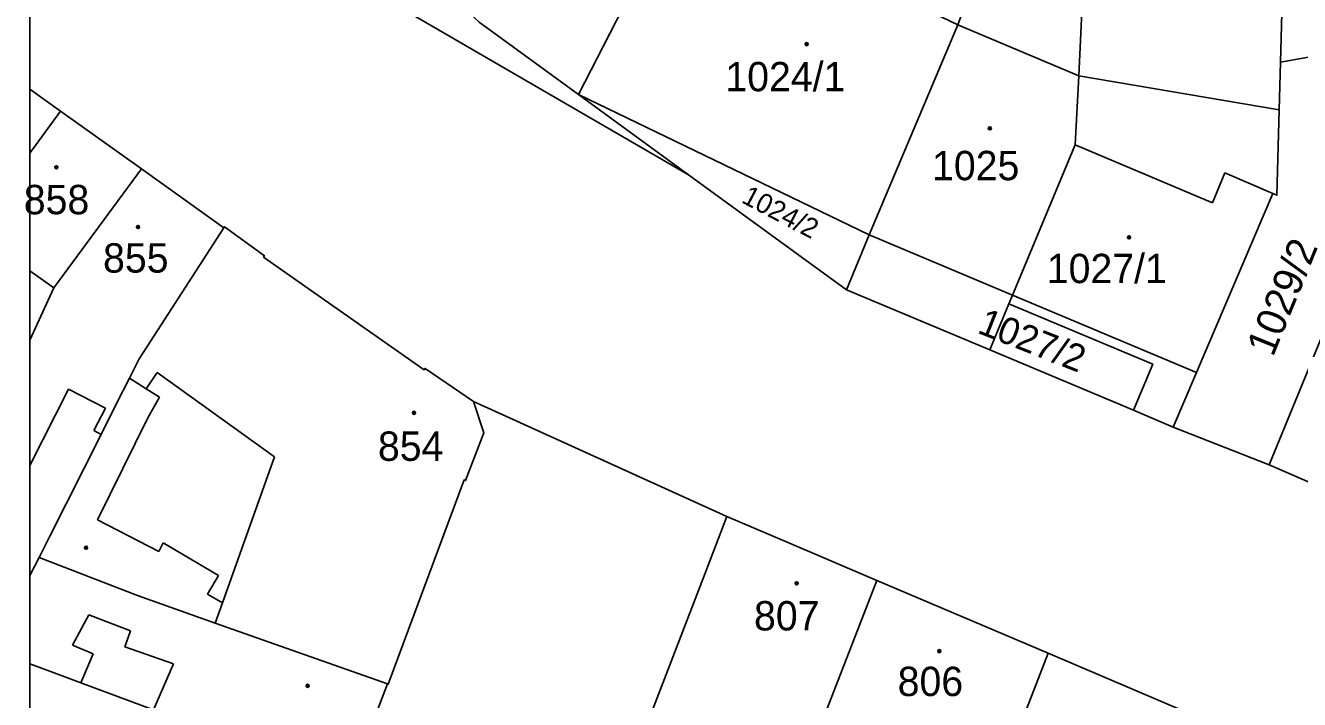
# Model space of a CAD drawing. Extents: x -596233 to -595156, y -1161235 to -1159375.
# Drawn here: x -596228.5 to -596154.7, y -1161041.4 to -1161002.4 of the extents above; entities that cross this region are included whole.
import ezdxf

# ---------------------------------------------------------------- set-up
doc = ezdxf.new("R2010")
doc.units = 0
for name, color, linetype in [('KN_CAR_KR', 7, 'Continuous'), ('KN_KULTURY', 7, 'Continuous'), ('KN_PARC_CIS_POZ', 7, 'Continuous'), ('KN_PARC_CIS_STAV', 7, 'Continuous'), ('KN_PARC_PLOCHA', 7, 'Continuous'), ('parcely_l', 7, 'Continuous')]:
    doc.layers.add(name, color=color, linetype=linetype)

msp = doc.modelspace()

# ---------------------------------------------------------------- linework, layer by layer
at = {"layer": 'KN_CAR_KR'}
for points in [[(-596174.49, -1161002.33), (-596167.48, -1161005.28)], [(-596159.74, -1161012.63), (-596167.68, -1161009.29)], [(-596159.02, -1161010.91), (-596159.74, -1161012.63)], [(-596159.02, -1161010.91), (-596156.25, -1161012.09)], [(-596171.31, -1161017.99), (-596179.61, -1161014.5)], [(-596228.2196, -1161016.5799), (-596226.84, -1161017.56)], [(-596171.31, -1161017.99), (-596160.67, -1161022.47)], [(-596221.49, -1161023.41), (-596220.86, -1161022.47)], [(-596220.86, -1161022.47), (-596214.06, -1161027.35)], [(-596222.46, -1161022.8), (-596221.49, -1161023.41)], [(-596225.99, -1161023.42), (-596228.2196, -1161027.8405)], [(-596223.84, -1161024.52), (-596225.99, -1161023.42)], [(-596221.49, -1161023.41), (-596220.72, -1161023.89)], [(-596220.72, -1161023.89), (-596221.39, -1161025.08)], [(-596224.52, -1161025.83), (-596223.84, -1161024.52)], [(-596221.39, -1161025.08), (-596224.31, -1161031)], [(-596224.1, -1161026.05), (-596224.52, -1161025.83)], [(-596217.07, -1161035.8), (-596214.06, -1161027.35)], [(-596224.31, -1161031), (-596220.75, -1161032.82)], [(-596220.75, -1161032.82), (-596220.5, -1161032.32)], [(-596220.5, -1161032.32), (-596217.3, -1161034.21)], [(-596217.3, -1161034.21), (-596217.93, -1161035.29)], [(-596217.93, -1161035.29), (-596217.07, -1161035.8)], [(-596217.07, -1161035.8), (-596217.49, -1161036.97)], [(-596225.76, -1161038.26), (-596224.81, -1161036.5)], [(-596224.81, -1161036.5), (-596222.39, -1161037.43)], [(-596222.39, -1161037.43), (-596222.73, -1161038.35)], [(-596224.55, -1161038.76), (-596225.76, -1161038.26)], [(-596225.27, -1161040.44), (-596224.55, -1161038.76)], [(-596222.73, -1161038.35), (-596219.91, -1161039.33)], [(-596219.91, -1161039.33), (-596221.07, -1161041.99)]]:
    msp.add_lwpolyline(points, dxfattribs=at)
at = {"layer": 'KN_KULTURY'}
for centre, radius in [((-596183.24, -1161003.45), 0.09), ((-596183.24, -1161003.45), 0.0398), ((-596172.63, -1161008.33), 0.09), ((-596172.63, -1161008.33), 0.0398), ((-596226.69, -1161010.58), 0.09), ((-596226.69, -1161010.58), 0.0398), ((-596221.96, -1161014.04), 0.09), ((-596221.96, -1161014.04), 0.0398), ((-596164.57, -1161014.64), 0.09), ((-596164.57, -1161014.64), 0.0398), ((-596205.98, -1161024.8), 0.09), ((-596205.98, -1161024.8), 0.0398), ((-596224.97, -1161032.61), 0.09), ((-596224.97, -1161032.61), 0.0398), ((-596183.82, -1161034.67), 0.09), ((-596183.82, -1161034.67), 0.0398), ((-596175.56, -1161038.6), 0.09), ((-596175.56, -1161038.6), 0.0398), ((-596212.14, -1161040.61), 0.09), ((-596212.14, -1161040.61), 0.0398)]:
    msp.add_circle(centre, radius, dxfattribs=at)
at = {"layer": 'KN_PARC_PLOCHA'}
for points in [[(-596150.24, -1160957.5), (-596150.28, -1160961.4), (-596150.29, -1160961.76), (-596151.77, -1160961.7), (-596151.89, -1160971.6), (-596151.51, -1160977.8), (-596150.47, -1160977.79), (-596150.46, -1160978.18), (-596150.5, -1160981.89), (-596149.51, -1160981.88), (-596149.56, -1160984.42), (-596151.01, -1160984.42), (-596151.12, -1160993.47), (-596151.17, -1161002.14), (-596148.24, -1161001.67), (-596148.56, -1161003.2), (-596155.8, -1161004.49), (-596155.18, -1160981.83), (-596156.75, -1160981.77), (-596156.37, -1160948.33)], [(-596203.03, -1160953.67), (-596203.15, -1160957.99), (-596203.25, -1160961.44), (-596203.35, -1160964.97), (-596203.45, -1160968.41), (-596203.55, -1160971.86), (-596203.66, -1160975.67), (-596203.75, -1160978.6), (-596203.83, -1160981.49), (-596204.03, -1160988.48), (-596204.3, -1160997.89), (-596204.19, -1160999.09), (-596203.77, -1161000.3), (-596203.07, -1161001.37), (-596202.2, -1161002.18), (-596196.46, -1161006.36), (-596190.08, -1161011.01), (-596219.78, -1160993.78), (-596216.51, -1160989.06), (-596215.63, -1160975.75), (-596215.37, -1160964.57), (-596214.97, -1160951.12)], [(-596159.34, -1161042.95), (-596169.26, -1161038.72), (-596179.18, -1161034.5), (-596184.63, -1161032.18), (-596187.86, -1161030.8), (-596202.54, -1161024.15), (-596205.34, -1161022.23), (-596205.39, -1161022.31), (-596214.69, -1161015.78), (-596214.64, -1161015.7), (-596216.95, -1161014.02), (-596216.99, -1161014.08), (-596221.76, -1161010.67), (-596226.45, -1161007.33), (-596228.2196, -1161006.0665), (-596228.2196, -1160987.6977), (-596219.78, -1160993.78), (-596190.08, -1161011.01), (-596180.93, -1161017.68), (-596172.63, -1161021.16), (-596164.31, -1161024.65), (-596162.01, -1161025.62), (-596156.45, -1161027.81), (-596146.15, -1161032.28)], [(-596209.73, -1161046.32), (-596207.52, -1161040.5), (-596207.47, -1161040.52), (-596203.08, -1161028.68), (-596202.99, -1161028.72), (-596201.94, -1161025.95), (-596202.54, -1161024.15), (-596187.86, -1161030.8), (-596189.12, -1161034.08), (-596194.25, -1161047.43)]]:
    msp.add_lwpolyline(points, dxfattribs=at)
for points in [[(-596156.75, -1160981.77), (-596155.18, -1160981.83), (-596155.8, -1161004.49), (-596155.87, -1161007.25), (-596167.48, -1161005.28), (-596167.19, -1160999.08), (-596166.47, -1160983.14), (-596166.39, -1160981.39)], [(-596187.54, -1160988.97), (-596191.75, -1160997.17), (-596196.46, -1161006.36), (-596202.2, -1161002.18), (-596203.07, -1161001.37), (-596203.77, -1161000.3), (-596204.19, -1160999.09), (-596204.3, -1160997.89), (-596204.03, -1160988.48), (-596193.68, -1160988.78), (-596192.14, -1160988.83)], [(-596167.19, -1160999.08), (-596167.48, -1161005.28), (-596167.68, -1161009.29), (-596171.31, -1161017.99), (-596171.52, -1161018.49), (-596172.63, -1161021.16), (-596180.93, -1161017.68), (-596179.61, -1161014.5), (-596174.49, -1161002.33), (-596174.32, -1161001.91), (-596174.18, -1160998.76), (-596174.06, -1160996.11), (-596173.88, -1160992.17), (-596171.63, -1160992.27), (-596171.81, -1160996.21), (-596171.93, -1160998.86)], [(-596174.49, -1161002.33), (-596179.61, -1161014.5), (-596196.46, -1161006.36), (-596191.75, -1160997.17), (-596187.8, -1160999.32), (-596186.51, -1160996.55)], [(-596128.71, -1161038.52), (-596139.97, -1161034.87), (-596146.15, -1161032.28), (-596156.45, -1161027.81), (-596150.92, -1161014.31), (-596150.35, -1161011.63), (-596144.49, -1161015.69), (-596140.38, -1161018.54), (-596138.87, -1161014.94), (-596138.19, -1161015.15), (-596137.4, -1161007.9), (-596134.39, -1161007.88), (-596133.99, -1161002.43), (-596128.59, -1161002.41), (-596128.58, -1161005.14), (-596128.6, -1161007.2), (-596128.64, -1161013.28), (-596128.68, -1161018.05), (-596128.71, -1161021.78), (-596128.72, -1161022.88), (-596128.76, -1161033.61)], [(-596150.35, -1161011.63), (-596150.92, -1161014.31), (-596156.45, -1161027.81), (-596162.01, -1161025.62), (-596160.67, -1161022.47), (-596156.25, -1161012.09), (-596156, -1161012.2), (-596155.87, -1161007.25), (-596155.8, -1161004.49), (-596148.56, -1161003.2)], [(-596155.87, -1161007.25), (-596156, -1161012.2), (-596156.25, -1161012.09), (-596160.67, -1161022.47), (-596162.01, -1161025.62), (-596164.31, -1161024.65), (-596163.19, -1161021.99), (-596171.52, -1161018.49), (-596171.31, -1161017.99), (-596167.68, -1161009.29), (-596167.48, -1161005.28)], [(-596226.45, -1161007.33), (-596228.2196, -1161009.7549), (-596228.2196, -1161006.0665)], [(-596179.61, -1161014.5), (-596180.93, -1161017.68), (-596190.08, -1161011.01), (-596196.46, -1161006.36)], [(-596221.76, -1161010.67), (-596226.84, -1161017.56), (-596228.2196, -1161020.5977), (-596228.2196, -1161009.7549), (-596226.45, -1161007.33)], [(-596216.99, -1161014.08), (-596221.65, -1161021.29), (-596221.89, -1161021.67), (-596222.46, -1161022.8), (-596223.16, -1161024.19), (-596224.1, -1161026.05), (-596226.13, -1161030.07), (-596227.06, -1161031.94), (-596227.69, -1161033.18), (-596228.2196, -1161034.2226), (-596228.2196, -1161020.5977), (-596226.84, -1161017.56), (-596221.76, -1161010.67)], [(-596202.54, -1161024.15), (-596201.94, -1161025.95), (-596202.99, -1161028.72), (-596203.08, -1161028.68), (-596207.47, -1161040.52), (-596207.52, -1161040.5), (-596217.49, -1161036.97), (-596222, -1161035.37), (-596227.69, -1161033.18), (-596227.06, -1161031.94), (-596226.13, -1161030.07), (-596224.1, -1161026.05), (-596223.16, -1161024.19), (-596222.46, -1161022.8), (-596221.89, -1161021.67), (-596221.65, -1161021.29), (-596216.99, -1161014.08), (-596216.95, -1161014.02), (-596214.64, -1161015.7), (-596214.69, -1161015.78), (-596205.39, -1161022.31), (-596205.34, -1161022.23)], [(-596164.31, -1161024.65), (-596172.63, -1161021.16), (-596171.52, -1161018.49), (-596163.19, -1161021.99)], [(-596179.18, -1161034.5), (-596184.05, -1161047.09), (-596184.28, -1161047.69), (-596183.27, -1161050.6), (-596183.78, -1161051.69), (-596185.61, -1161050.83), (-596186.82, -1161050.35), (-596194.25, -1161047.43), (-596189.12, -1161034.08), (-596187.86, -1161030.8), (-596184.63, -1161032.18)], [(-596207.52, -1161040.5), (-596209.73, -1161046.32), (-596217.34, -1161043.41), (-596219.77, -1161042.48), (-596221.07, -1161041.99), (-596225.27, -1161040.44), (-596226.82, -1161039.86), (-596228.2196, -1161039.3327), (-596228.2196, -1161034.2226), (-596227.69, -1161033.18), (-596222, -1161035.37), (-596217.49, -1161036.97)], [(-596169.26, -1161038.72), (-596174.12, -1161051.29), (-596175.9, -1161055.5), (-596176.32, -1161055.28), (-596178.82, -1161054.11), (-596182.36, -1161052.34), (-596183.33, -1161051.89), (-596183.78, -1161051.69), (-596183.27, -1161050.6), (-596184.28, -1161047.69), (-596184.05, -1161047.09), (-596179.18, -1161034.5)], [(-596159.34, -1161042.95), (-596162.78, -1161051.68), (-596164.23, -1161055.63), (-596164.93, -1161057.38), (-596166.14, -1161060.58), (-596169.52, -1161058.75), (-596175.9, -1161055.5), (-596174.12, -1161051.29), (-596169.26, -1161038.72)], [(-596209.73, -1161046.32), (-596212.52, -1161053.66), (-596228.2196, -1161047.6117), (-596228.2196, -1161039.3327), (-596226.82, -1161039.86), (-596225.27, -1161040.44), (-596221.07, -1161041.99), (-596219.77, -1161042.48), (-596217.34, -1161043.41)]]:
    msp.add_lwpolyline(points, close=True, dxfattribs=at)
at = {"layer": 'parcely_l'}
for points in [[(-596156.75, -1160981.77), (-596155.18, -1160981.83), (-596155.8, -1161004.49)], [(-596228.2196, -1161006.0665), (-596228.2196, -1160987.6977)], [(-596204.03, -1160988.48), (-596204.3, -1160997.89), (-596204.19, -1160999.09), (-596203.77, -1161000.3), (-596203.07, -1161001.37), (-596202.2, -1161002.18), (-596196.46, -1161006.36)], [(-596219.78, -1160993.78), (-596190.08, -1161011.01)], [(-596191.75, -1160997.17), (-596196.46, -1161006.36)], [(-596167.48, -1161005.28), (-596167.19, -1160999.08)], [(-596174.49, -1161002.33), (-596179.61, -1161014.5)], [(-596148.56, -1161003.2), (-596155.8, -1161004.49)], [(-596155.8, -1161004.49), (-596155.87, -1161007.25)], [(-596171.52, -1161018.49), (-596171.31, -1161017.99), (-596167.68, -1161009.29), (-596167.48, -1161005.28)], [(-596155.87, -1161007.25), (-596167.48, -1161005.28)], [(-596226.45, -1161007.33), (-596228.2196, -1161006.0665)], [(-596228.2196, -1161009.7549), (-596228.2196, -1161006.0665)], [(-596196.46, -1161006.36), (-596190.08, -1161011.01)], [(-596196.46, -1161006.36), (-596179.61, -1161014.5)], [(-596228.2196, -1161009.7549), (-596226.45, -1161007.33)], [(-596221.76, -1161010.67), (-596226.45, -1161007.33)], [(-596155.87, -1161007.25), (-596156, -1161012.2), (-596156.25, -1161012.09), (-596160.67, -1161022.47), (-596162.01, -1161025.62)], [(-596228.2196, -1161020.5977), (-596228.2196, -1161009.7549)], [(-596221.76, -1161010.67), (-596226.84, -1161017.56), (-596228.2196, -1161020.5977)], [(-596216.99, -1161014.08), (-596221.76, -1161010.67)], [(-596190.08, -1161011.01), (-596180.93, -1161017.68)], [(-596150.35, -1161011.63), (-596150.92, -1161014.31), (-596156.45, -1161027.81)], [(-596227.69, -1161033.18), (-596227.06, -1161031.94), (-596226.13, -1161030.07), (-596224.1, -1161026.05), (-596223.16, -1161024.19), (-596222.46, -1161022.8), (-596221.89, -1161021.67), (-596221.65, -1161021.29), (-596216.99, -1161014.08)], [(-596202.54, -1161024.15), (-596205.34, -1161022.23), (-596205.39, -1161022.31), (-596214.69, -1161015.78), (-596214.64, -1161015.7), (-596216.95, -1161014.02), (-596216.99, -1161014.08)], [(-596179.61, -1161014.5), (-596180.93, -1161017.68)], [(-596180.93, -1161017.68), (-596172.63, -1161021.16)], [(-596171.52, -1161018.49), (-596172.63, -1161021.16)], [(-596164.31, -1161024.65), (-596163.19, -1161021.99), (-596171.52, -1161018.49)], [(-596228.2196, -1161034.2226), (-596228.2196, -1161020.5977)], [(-596172.63, -1161021.16), (-596164.31, -1161024.65)], [(-596207.52, -1161040.5), (-596207.47, -1161040.52), (-596203.08, -1161028.68), (-596202.99, -1161028.72), (-596201.94, -1161025.95), (-596202.54, -1161024.15)], [(-596187.86, -1161030.8), (-596202.54, -1161024.15)], [(-596164.31, -1161024.65), (-596162.01, -1161025.62)], [(-596162.01, -1161025.62), (-596156.45, -1161027.81)], [(-596156.45, -1161027.81), (-596146.15, -1161032.28), (-596139.97, -1161034.87), (-596128.71, -1161038.52)], [(-596187.86, -1161030.8), (-596189.12, -1161034.08), (-596194.25, -1161047.43)], [(-596179.18, -1161034.5), (-596184.63, -1161032.18), (-596187.86, -1161030.8)], [(-596228.2196, -1161034.2226), (-596227.69, -1161033.18)], [(-596207.52, -1161040.5), (-596217.49, -1161036.97), (-596222, -1161035.37), (-596227.69, -1161033.18)], [(-596228.2196, -1161039.3327), (-596228.2196, -1161034.2226)], [(-596183.78, -1161051.69), (-596183.27, -1161050.6), (-596184.28, -1161047.69), (-596184.05, -1161047.09), (-596179.18, -1161034.5)], [(-596169.26, -1161038.72), (-596179.18, -1161034.5)], [(-596169.26, -1161038.72), (-596174.12, -1161051.29), (-596175.9, -1161055.5)], [(-596159.34, -1161042.95), (-596169.26, -1161038.72)], [(-596209.73, -1161046.32), (-596217.34, -1161043.41), (-596219.77, -1161042.48), (-596221.07, -1161041.99), (-596225.27, -1161040.44), (-596226.82, -1161039.86), (-596228.2196, -1161039.3327)], [(-596228.2196, -1161047.6117), (-596228.2196, -1161039.3327)], [(-596209.73, -1161046.32), (-596207.52, -1161040.5)]]:
    msp.add_lwpolyline(points, dxfattribs=at)

# ---------------------------------------------------------------- texts
at = {"layer": 'KN_PARC_CIS_POZ'}
for s, height, rotation, p in [('1024/2', 1.14, 332.366463, (-596187.0715, -1161012.5919)), ('1029/2', 1.7, 67.799706, (-596156.2329, -1161021.6107)), ('1027/2', 1.56, 338.500499, (-596173.4152, -1161020.1477))]:
    msp.add_text(s, height=height, rotation=rotation, dxfattribs=at).set_placement(p)
at = {"layer": 'KN_PARC_CIS_STAV'}
for s, p in [('1024/1', (-596187.9466, -1161006.18)), ('1025', (-596175.9766, -1161011.33)), ('858', (-596228.5766, -1161013.3)), ('855', (-596223.9866, -1161016.68)), ('1027/1', (-596169.3316, -1161017.29)), ('854', (-596208.0666, -1161027.58)), ('807', (-596186.2866, -1161037.4)), ('806', (-596177.9666, -1161041.2))]:
    msp.add_text(s, height=1.7, dxfattribs=at).set_placement(p)

doc.saveas('drawing.dxf')
